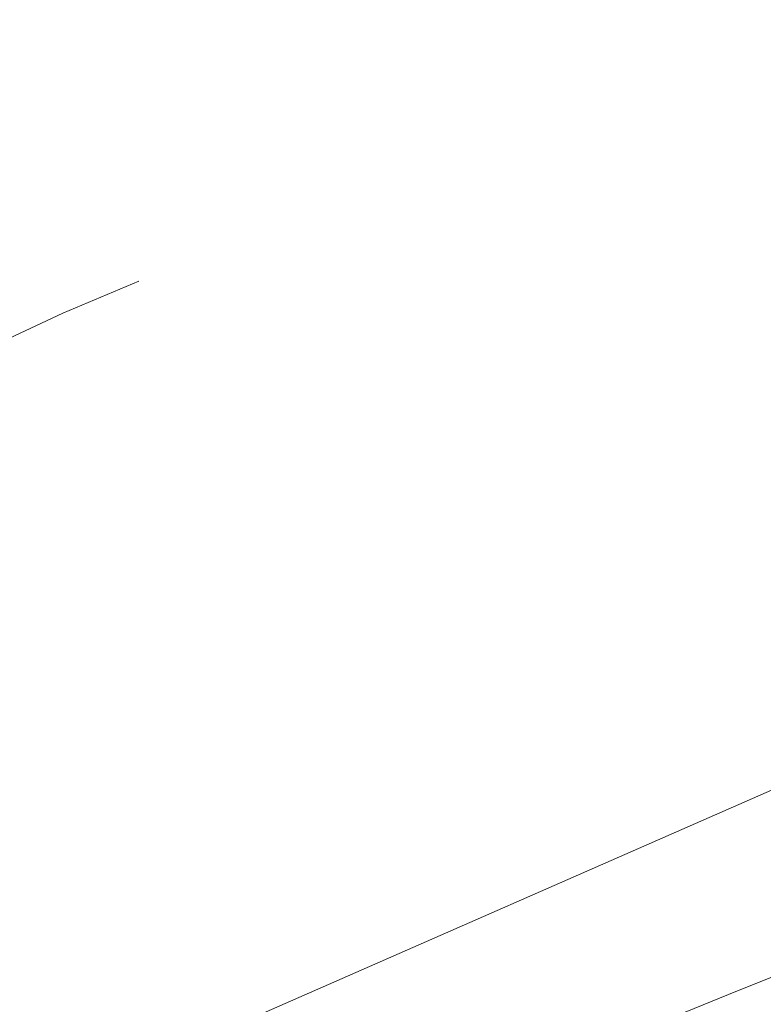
# Model space of a CAD drawing. Extents: x 1620613 to 1693141, y 557269 to 607790.
# Tile 669 of 1056: x 1620824 to 1620830, y 607320 to 607328. Entities that reach past the tile are written whole.
import ezdxf

# ---------------------------------------------------------------- set-up
doc = ezdxf.new("R2010")
doc.units = 0
doc.header["$LTSCALE"] = 10
doc.header["$MEASUREMENT"] = 0
for name, pattern in [('DGN Style 2', [7.346996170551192, 4.408197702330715, -2.938798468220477]), ('DGN Style 3', [10.28579463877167, 7.346996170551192, -2.938798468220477]), ('DGN Style 5', [5.142897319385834, 2.204098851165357, -2.938798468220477])]:
    doc.linetypes.add(name, pattern=pattern)
for name, color, linetype, lineweight in [('DT_X_Contour_Major', 132, 'DGN Style 3', 30), ('DT_X_Contour_Minor', 136, 'DGN Style 3', 0), ('PV_X_Driveway', 7, 'DGN Style 5', 0), ('SV_X_Top_of_Bank', 97, 'DGN Style 2', 0)]:
    doc.layers.add(name, color=color, linetype=linetype, lineweight=lineweight)

# ---------------------------------------------------------------- blocks, each defined once
blk = doc.blocks.new('*U1004')
at = {"layer": 'DT_X_Contour_Major', "elevation": 3.400041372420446, "flags": 128}
blk.add_lwpolyline([(-244.1590263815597, -27.22526824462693), (-245.9582130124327, -31.53047772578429), (-246.3161540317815, -32.38748241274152), (-246.6188971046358, -33.11340669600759), (-246.8664422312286, -33.70825057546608), (-247.0587894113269, -34.172014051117), (-247.8276143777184, -36.03038932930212), (-248.8338658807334, -38.35807953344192), (-249.0797851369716, -38.97471545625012), (-249.3862922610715, -39.82704170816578), (-249.753387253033, -40.91505828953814), (-250.1810701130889, -42.23876520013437), (-252.3182951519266, -48.96600821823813), (-254.6054744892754, -56.26317921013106), (-254.9177434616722, -57.68377750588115), (-254.8743306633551, -58.81821339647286), (-254.4752360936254, -59.66648688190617), (-253.720459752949, -60.2285979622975), (-251.2334804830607, -61.34601096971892), (-250.3786960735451, -61.73542086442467), (-249.6795772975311, -62.06559079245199), (-249.1361241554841, -62.3365207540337), (-248.7483366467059, -62.54821074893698), (-247.9217908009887, -63.03373078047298), (-247.6191146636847, -63.20065513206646), (-247.3309956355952, -63.33728816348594), (-247.05743371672, -63.44362987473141), (-246.7984289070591, -63.51968026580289), (-245.6237063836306, -63.80390234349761), (-235.3623574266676, -59.70334397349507), (-233.3790248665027, -58.91168992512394), (-231.8267481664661, -58.29410993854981), (-230.7055273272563, -57.85060401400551), (-230.0153623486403, -57.5811721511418), (-228.7496635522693, -57.09478593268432), (-228.3102899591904, -56.92563881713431), (-227.9414432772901, -56.78298713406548), (-227.6431235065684, -56.66683088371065), (-227.4153306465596, -56.57717006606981), (-226.9019189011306, -56.37340179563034), (-226.6787531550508, -56.2856658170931), (-226.3943147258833, -56.1752840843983), (-226.0486036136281, -56.04225659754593), (-225.6416198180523, -55.88658335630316), (-224.4746327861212, -55.441260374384), (-223.7302941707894, -55.14333622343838), (-222.3725185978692, -54.58355600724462), (-220.4013060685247, -53.76191972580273), (-217.8166565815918, -52.67842737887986), (-204.0789312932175, -46.90836498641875), (-203.7526982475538, -46.7713419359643), (-203.6283501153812, -46.71902253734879), (-203.4999805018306, -46.6648316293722), (-203.3675894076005, -46.60876921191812), (-203.2311768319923, -46.55083528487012), (-202.8620479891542, -46.3938494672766), (-202.3760832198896, -46.19854980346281), (-201.1950355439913, -45.73039017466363), (-199.3189049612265, -44.98937058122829), (-196.747691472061, -43.97549102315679), (-188.9643449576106, -40.90799891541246), (-186.3492845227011, -39.87446542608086), (-184.3416131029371, -39.07448403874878), (-182.9413306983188, -38.50805475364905), (-182.1484373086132, -38.17517757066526), (-180.8439069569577, -37.59890788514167), (-180.1253951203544, -37.23597068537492), (-178.9482573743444, -36.57936135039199), (-177.3124937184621, -35.62907987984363), (-175.2181041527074, -34.38512627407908), (-169.0215640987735, -30.67635381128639), (-166.9159204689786, -29.41391421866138), (-165.2463946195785, -28.40817478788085), (-164.0129865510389, -27.65913551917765), (-163.2156962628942, -27.16679641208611), (-161.6710792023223, -26.19615900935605), (-161.1568342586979, -25.873664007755), (-160.7725622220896, -25.634157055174), (-160.5182630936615, -25.47763815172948), (-160.3939368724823, -25.40410729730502), (-160.2356974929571, -25.31867575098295), (-160.1799956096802, -25.28837645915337), (-160.1315694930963, -25.2615522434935), (-160.090419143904, -25.23820310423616), (-160.0565445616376, -25.21832904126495), (-159.97591336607, -25.16996497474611), (-159.8818810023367, -25.11758790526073), (-159.6602573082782, -24.9967297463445), (-159.3110422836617, -24.80739049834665), (-158.8342359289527, -24.54957016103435), (-157.3926305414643, -23.7707411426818), (-156.5871451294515, -23.30127169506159), (-155.2518929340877, -22.4769851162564), (-153.3868739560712, -21.29788140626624), (-150.992088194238, -19.76396056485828), (-143.8996371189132, -15.20041547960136), (-141.5510294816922, -13.6892345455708), (-139.8245448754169, -12.57835055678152), (-138.7201833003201, -11.86776351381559), (-138.2379447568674, -11.55747341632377), (-137.7814726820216, -11.26376241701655), (-137.5833660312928, -11.13851753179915), (-137.3314001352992, -10.98306612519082), (-137.0255749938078, -10.79740819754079), (-136.6658906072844, -10.58154374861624), (-135.6349199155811, -9.96562985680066), (-135.0410585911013, -9.613441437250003), (-134.0327026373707, -9.018811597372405), (-132.609852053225, -8.181740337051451), (-130.7725068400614, -7.102227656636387), (-125.3202600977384, -3.900271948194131), (-123.5274441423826, -2.845920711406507), (-122.2381813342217, -2.084333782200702), (-121.4524716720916, -1.615511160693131), (-121.1703151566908, -1.43945284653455), (-121.0893019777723, -1.360316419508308), (-121.0603139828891, -1.330682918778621), (-121.0341098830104, -1.301134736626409), (-121.0106896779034, -1.271671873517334), (-120.9900533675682, -1.242294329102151), (-120.9387350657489, -1.164067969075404), (-120.8345032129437, -1.07860762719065), (-120.5602963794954, -0.8808963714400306), (-120.1161145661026, -0.5709342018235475), (-119.5019577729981, -0.1487211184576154), (-117.6375730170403, 1.126848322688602), (-117.0039974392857, 1.540982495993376), (-116.501559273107, 1.8267079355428), (-116.130258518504, 1.984024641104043), (-115.8900951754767, 2.012932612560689), (-115.0753202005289, 1.848216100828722), (-114.8765951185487, 1.579952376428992), (-114.8303824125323, 1.515370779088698), (-114.7769121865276, 1.436596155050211), (-114.7161844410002, 1.343628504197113), (-114.6481991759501, 1.236467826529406), (-114.4572284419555, 0.9317819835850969), (-114.3829532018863, 0.8376593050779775), (-114.3033555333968, 0.78380565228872), (-114.2184354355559, 0.7702210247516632), (-114.1281929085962, 0.7969054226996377), (-113.8804495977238, 0.9217558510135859), (-113.7693621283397, 0.9776275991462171), (-113.6219072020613, 1.0516050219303), (-113.4380848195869, 1.143688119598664), (-113.2178949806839, 1.25387689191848), (-112.5822321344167, 1.571854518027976), (-112.3691668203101, 1.676750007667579), (-112.2067180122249, 1.752953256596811), (-112.0948857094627, 1.800464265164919), (-112.0336699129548, 1.819283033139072), (-111.9379164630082, 1.831210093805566), (-111.8761730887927, 1.84954263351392), (-111.7627580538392, 1.895594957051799), (-111.597671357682, 1.969367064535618), (-111.3809130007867, 2.070858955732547), (-110.73399516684, 2.378463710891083), (-110.523190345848, 2.4765933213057), (-110.3759642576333, 2.540278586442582), (-110.2923169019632, 2.569519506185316), (-110.2722482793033, 2.564316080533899), (-110.3035035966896, 2.504514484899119), (-110.2847789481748, 2.498041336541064), (-110.2051635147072, 2.523473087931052), (-110.0646572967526, 2.580809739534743), (-109.8632602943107, 2.670051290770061), (-109.2450139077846, 2.950568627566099), (-108.9819837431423, 3.070520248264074), (-108.6565780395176, 3.219987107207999), (-108.2687967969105, 3.398969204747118), (-107.8186400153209, 3.607466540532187), (-106.5350545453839, 4.202813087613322), (-106.0900125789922, 4.409555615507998), (-105.7175757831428, 4.583273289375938), (-105.4177441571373, 4.723966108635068), (-105.1905177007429, 4.831634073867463), (-104.68138737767, 5.074715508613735), (-104.4100843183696, 5.201285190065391), (-103.9780228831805, 5.398683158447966), (-103.3852030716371, 5.666909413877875), (-102.6316248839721, 6.005963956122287), (-100.4077385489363, 7.004547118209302), (-99.62688119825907, 7.355245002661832), (-98.95222389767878, 7.658401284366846), (-98.38376664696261, 7.91401596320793), (-97.92150944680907, 8.12208903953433), (-96.83042364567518, 8.613561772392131), (-96.42078474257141, 8.79827238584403), (-96.01018238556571, 8.983799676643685), (-95.5986165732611, 9.170143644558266), (-95.18608730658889, 9.357304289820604), (-94.08472465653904, 9.857488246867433), (-93.39744857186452, 10.16794119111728), (-92.16164230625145, 10.72416205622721), (-90.37730585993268, 11.52615084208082), (-88.04443923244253, 12.57390754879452), (-81.09208798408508, 15.69561599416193), (-78.73961042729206, 16.75160535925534), (-76.89644119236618, 17.57829212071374), (-75.56258027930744, 18.17567627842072), (-74.73802768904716, 18.5437578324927), (-73.2182985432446, 19.2195718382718), (-72.40313108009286, 19.58344266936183), (-71.0974255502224, 20.16819465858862), (-69.30118195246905, 20.97382780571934), (-67.01440028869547, 22.00034211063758), (-60.26226509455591, 25.03222180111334), (-57.98118495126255, 26.0552568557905), (-56.20204591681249, 26.85045225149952), (-54.92484799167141, 27.41780798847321), (-54.14959117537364, 27.75732406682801), (-52.751494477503, 28.35891406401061), (-52.24375127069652, 28.57733037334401), (-51.76909417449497, 28.78138680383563), (-51.32752318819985, 28.97108335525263), (-50.91903831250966, 29.14642002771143), (-49.87386012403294, 29.59483798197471), (-49.46658876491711, 29.77317639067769), (-49.02865832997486, 29.97187815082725), (-48.56006881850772, 30.19094326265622), (-48.06082023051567, 30.43037172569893), (-46.68861189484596, 31.09599876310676), (-46.23529187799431, 31.3161497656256), (-45.90448807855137, 31.47738249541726), (-45.69620049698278, 31.57969695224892), (-45.61042913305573, 31.62309313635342), (-45.5450604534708, 31.6602585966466), (-45.492963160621, 31.68481529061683), (-45.38569779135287, 31.73061127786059), (-45.22326434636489, 31.79764655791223), (-45.00566282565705, 31.88592113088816), (-44.35183466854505, 32.14963904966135), (-44.11952607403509, 32.24228838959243), (-43.91297140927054, 32.32244796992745), (-43.73217067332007, 32.39011779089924), (-43.57712386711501, 32.44529785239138), (-43.19800428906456, 32.57579167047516), (-43.07670890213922, 32.62026508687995), (-42.99716242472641, 32.65581497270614), (-42.95936485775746, 32.68244132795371), (-42.96331620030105, 32.70014415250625), (-43.07916992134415, 32.7619357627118), (-43.45694219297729, 33.57664785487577), (-43.5294094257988, 33.73257840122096), (-43.58490872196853, 33.85120771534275), (-43.62344008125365, 33.93253579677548), (-43.64500350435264, 33.97656264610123), (-43.70604095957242, 34.09498506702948), (-43.73673183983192, 34.20573578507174), (-43.74516710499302, 34.22525528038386), (-43.7573196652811, 34.23634917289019), (-43.77318952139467, 34.23901746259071), (-43.79277667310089, 34.23326014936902), (-43.84996547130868, 34.2066731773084), (-43.87138412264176, 34.19712131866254), (-43.89274847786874, 34.18840597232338), (-43.91405853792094, 34.1805271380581), (-43.93531430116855, 34.17348481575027), (-44.03438117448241, 34.14257250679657), (-45.18047755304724, 35.95899565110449), (-45.40643188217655, 36.30312513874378), (-45.59311070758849, 36.55704653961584), (-45.74051402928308, 36.72075985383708), (-45.8486418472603, 36.79426508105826), (-46.084615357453, 36.87000157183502), (-46.11991900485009, 37.02740357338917), (-46.04884981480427, 37.44280721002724), (-45.87140778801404, 38.11621248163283), (-45.58759292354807, 39.04761938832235), (-44.01492026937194, 43.99618876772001), (-43.65202071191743, 44.78028851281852), (-43.51475034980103, 44.97700173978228), (-43.25846764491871, 45.23109867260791), (-42.88317259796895, 45.54257931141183), (-42.38886520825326, 45.91144365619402), (-39.80440192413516, 47.76670591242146), (-39.63361441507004, 48.52383685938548), (-39.89284177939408, 49.04233636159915), (-40.74371851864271, 50.27335017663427), (-42.18624463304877, 52.21687830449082), (-44.22042012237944, 54.87292074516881), (-50.43375392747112, 62.90571967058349), (-53.29829177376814, 66.43294601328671), (-57.23190495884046, 70.99002584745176), (-62.23459348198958, 76.57695917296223), (-68.30635734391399, 83.19374598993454), (-85.92316142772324, 102.2116488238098), (-91.77268511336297, 108.5314606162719), (-96.10865310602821, 113.227468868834), (-98.93106540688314, 116.2996735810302), (-100.2399220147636, 117.7480747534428), (-101.7121320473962, 119.4454064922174), (-102.2558617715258, 119.9739047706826), (-102.7828934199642, 120.2864008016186), (-103.2932269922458, 120.3828945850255), (-103.7868624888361, 120.2633861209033), (-105.0809597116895, 119.6566938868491), (-105.5399765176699, 119.5053821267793), (-105.9464540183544, 119.5064660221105), (-106.3003922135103, 119.6599455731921), (-106.6017911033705, 119.9658207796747), (-107.3354690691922, 120.9846822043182), (-107.7264093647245, 121.3892293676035), (-108.3489717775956, 121.8387247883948), (-109.203156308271, 122.3331684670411), (-110.2889629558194, 122.8725604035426), (-113.4932768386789, 124.3708699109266), (-114.5881001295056, 124.8468455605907), (-115.4693345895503, 125.1510403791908), (-116.1369802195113, 125.2834543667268), (-116.5910370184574, 125.2440875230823), (-117.5170700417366, 124.9100681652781), (-117.7476291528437, 124.9816660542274), (-117.7447817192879, 125.4469742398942), (-117.5085277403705, 126.305992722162), (-117.0388672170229, 127.558721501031), (-115.4752304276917, 131.4242786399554), (-114.831011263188, 133.1393941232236), (-114.0710813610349, 135.3855727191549), (-113.1954407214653, 138.1628144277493), (-112.2040893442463, 141.4711192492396), (-109.4062046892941, 151.0013495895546), (-108.3545405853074, 154.615217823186), (-107.2979617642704, 158.3091497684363), (-106.2364682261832, 162.0831454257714), (-105.1700599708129, 165.9372047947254), (-102.3197516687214, 176.3214480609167), (-101.3607452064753, 179.7893665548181), (-100.6214570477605, 182.4049395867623), (-100.1018871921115, 184.1681671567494), (-99.80203563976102, 185.0790492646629), (-99.29538923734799, 186.3716076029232), (-98.9992753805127, 186.5180118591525), (-98.49091861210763, 185.9878058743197), (-97.77031893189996, 184.7809896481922), (-96.83747633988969, 182.8975631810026), (-91.9889774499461, 172.5294824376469)], dxfattribs=at)
at = {"layer": 'DT_X_Contour_Minor', "transparency": 33554559, "flags": 128}
for points, elevation in [([(-229.8990915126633, -19.48125708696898), (-231.1515999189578, -22.47833975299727), (-231.4377550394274, -23.16431689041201), (-231.7594310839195, -23.93778430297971), (-232.1166280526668, -24.79874199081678), (-232.5093459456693, -25.74718995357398), (-233.6039548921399, -28.39303822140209), (-233.9900215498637, -29.32444806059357), (-234.3272648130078, -30.13429137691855), (-234.6156846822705, -30.8225681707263), (-234.8552811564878, -31.38927844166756), (-235.85947678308, -33.75027115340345), (-235.992108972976, -37.00980146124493), (-236.1101119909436, -37.77758537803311), (-236.4072786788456, -38.68399556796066), (-236.8836090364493, -39.72903203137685), (-237.5391030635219, -40.91269476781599), (-241.0161237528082, -46.75991550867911), (-235.4506360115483, -50.05076635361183), (-234.3147753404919, -50.69064974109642), (-233.2924023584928, -51.19993525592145), (-232.383517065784, -51.57862289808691), (-231.5881194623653, -51.82671266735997), (-229.6183761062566, -52.31415488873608), (-228.9087356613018, -52.47674723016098), (-228.2571218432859, -52.59894258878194), (-227.6635346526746, -52.68074096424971), (-227.1279740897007, -52.72214235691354), (-225.7771814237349, -52.77868342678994), (-225.059761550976, -52.66847498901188), (-223.920596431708, -52.295443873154), (-222.3596860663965, -51.65959007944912), (-220.377030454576, -50.76091360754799), (-214.5276218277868, -48.01401277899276), (-212.5890663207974, -47.0468277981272), (-211.160456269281, -46.20544847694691), (-210.2417916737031, -45.48987481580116), (-209.8330725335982, -44.90010681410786), (-209.4230821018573, -43.49513302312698), (-209.2821641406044, -43.03029232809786), (-209.1669030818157, -42.68950058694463), (-209.0772989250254, -42.47275779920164), (-209.0133516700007, -42.38006396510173), (-208.8770348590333, -42.29827901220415), (-208.7253221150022, -42.21892368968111), (-208.3724214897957, -42.04219643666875), (-207.8183329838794, -41.76809725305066), (-207.0630565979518, -41.39662613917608), (-204.7807357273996, -40.27620726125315), (-203.8458358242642, -39.84223377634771), (-202.7528767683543, -39.38062748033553), (-201.5018585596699, -38.89138837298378), (-200.0927811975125, -38.37451645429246), (-196.1244960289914, -36.95934758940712), (-194.815393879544, -36.4916745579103), (-193.8643013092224, -36.1500321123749), (-193.271218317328, -35.9344202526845), (-193.036144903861, -35.84483897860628), (-192.8866285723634, -35.77399636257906), (-192.6379571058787, -35.69082212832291), (-192.004079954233, -35.4944313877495), (-190.9849971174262, -35.18482414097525), (-189.5807085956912, -34.76200038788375), (-185.3223316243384, -33.48351503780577), (-183.8702173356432, -33.05285647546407), (-182.7076571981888, -32.71974480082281), (-181.8346512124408, -32.48418001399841), (-181.2511993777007, -32.34616211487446), (-180.0814000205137, -32.10817690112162), (-179.4324670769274, -31.88905599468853), (-178.3630177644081, -31.41018218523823), (-176.8730520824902, -30.67155547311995), (-174.9625700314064, -29.67317585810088), (-169.3072627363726, -26.66449301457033), (-167.3585870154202, -25.62844420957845), (-165.7540403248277, -24.7768099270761), (-164.4936226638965, -24.10959016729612), (-163.5773340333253, -23.62678493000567), (-161.5927363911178, -22.58519032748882), (-160.9376136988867, -22.24132009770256), (-160.4606938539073, -21.99090536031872), (-160.1619768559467, -21.83394611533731), (-160.041462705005, -21.77044236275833), (-159.9576954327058, -21.72570634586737), (-159.5747058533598, -21.4930136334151), (-158.4885625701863, -20.8284875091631), (-156.6992655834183, -19.7321279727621), (-154.2068148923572, -18.20393502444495), (-146.6227414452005, -13.55297594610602), (-144.099993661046, -12.00858044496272), (-142.2198053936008, -10.86361325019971), (-140.9821766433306, -10.1180743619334), (-140.3871074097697, -9.771963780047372), (-139.6570021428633, -9.38157330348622), (-139.392732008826, -9.238070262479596), (-139.147500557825, -9.100353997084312), (-138.9213077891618, -8.968424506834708), (-138.7141537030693, -8.84228179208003), (-138.1871277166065, -8.513616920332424), (-137.8528063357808, -8.279083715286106), (-137.2451116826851, -7.821982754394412), (-136.3640437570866, -7.142314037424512), (-135.2096025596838, -6.240077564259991), (-131.7665950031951, -3.53735662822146), (-130.51573332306, -2.53842020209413), (-129.3454039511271, -1.568651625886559), (-128.2556068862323, -0.6280508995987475), (-127.2463421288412, 0.2833819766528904), (-124.6623458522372, 2.674979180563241), (-123.7375286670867, 3.464300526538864), (-122.9010743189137, 4.038566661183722), (-122.1529828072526, 4.397777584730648), (-121.4932541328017, 4.541933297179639), (-119.8517947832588, 4.639608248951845), (-119.2705518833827, 4.709296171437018), (-118.7579176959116, 4.845103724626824), (-118.3138922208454, 5.047030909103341), (-117.9384754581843, 5.315077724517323), (-117.0288423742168, 6.11802874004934), (-116.6902376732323, 6.312514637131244), (-116.356648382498, 6.293759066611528), (-116.0280745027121, 6.061762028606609), (-115.7045160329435, 5.616523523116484), (-114.8483806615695, 4.144898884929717), (-114.5734809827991, 3.65437814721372), (-114.3908834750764, 3.286534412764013), (-114.3005881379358, 3.041367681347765), (-114.3025949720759, 2.918877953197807), (-114.5273319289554, 2.633505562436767), (-114.3118206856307, 2.607581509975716), (-114.2518105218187, 2.609837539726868), (-114.1641419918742, 2.627715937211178), (-114.0488150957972, 2.661216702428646), (-113.9058298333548, 2.710339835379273), (-113.1740290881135, 2.976033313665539), (-113.5886053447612, 2.658647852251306), (-113.6439044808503, 2.610723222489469), (-113.6321263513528, 2.602971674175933), (-113.5532709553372, 2.635393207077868), (-113.4073382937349, 2.707987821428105), (-112.9287481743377, 2.955137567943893), (-112.7706027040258, 3.034485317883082), (-112.6551088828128, 3.087166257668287), (-112.5822667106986, 3.113180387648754), (-112.5520761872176, 3.112527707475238), (-112.5107075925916, 3.047259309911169), (-112.3836373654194, 2.414227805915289), (-112.3684504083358, 2.289530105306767), (-112.377348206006, 2.186736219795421), (-112.4103307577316, 2.105846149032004), (-112.4673980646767, 2.046859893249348), (-112.6516905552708, 1.918768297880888), (-112.7302398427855, 1.862428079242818), (-112.8276683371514, 1.789476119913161), (-112.9439760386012, 1.699912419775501), (-113.0791629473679, 1.593736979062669), (-113.7540866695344, 1.059490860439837), (-112.6948758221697, 1.589339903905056), (-112.4907998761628, 1.689368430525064), (-112.33251954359, 1.762375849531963), (-112.2200348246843, 1.808362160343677), (-112.1533457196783, 1.827327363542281), (-112.0365689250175, 1.841873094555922), (-111.9612693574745, 1.864230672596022), (-111.8229532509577, 1.920394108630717), (-111.6216206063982, 2.010363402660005), (-111.357271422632, 2.134138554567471), (-110.568318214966, 2.509280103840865), (-110.3112297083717, 2.628954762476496), (-110.131679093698, 2.706622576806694), (-110.0296663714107, 2.742283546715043), (-110.005191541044, 2.735937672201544), (-110.0433091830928, 2.663006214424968), (-110.0371398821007, 2.647549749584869), (-109.9900437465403, 2.655878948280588), (-109.9020207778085, 2.687993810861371), (-109.7730709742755, 2.743894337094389), (-109.3746357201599, 2.924676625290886), (-109.173944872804, 3.016441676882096), (-108.870698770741, 3.156150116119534), (-108.4648974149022, 3.343801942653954), (-107.9565408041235, 3.579397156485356), (-106.4641828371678, 4.271575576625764), (-105.9591901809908, 4.506007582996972), (-105.5634806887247, 4.690169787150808), (-105.2770543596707, 4.824062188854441), (-105.0999111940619, 4.907684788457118), (-104.7732403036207, 5.063651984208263), (-104.5477336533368, 5.16795649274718), (-104.1162168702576, 5.363894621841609), (-103.4786899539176, 5.651466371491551), (-102.635152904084, 6.030671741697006), (-100.1110405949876, 7.164064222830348), (-99.25008915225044, 7.55070034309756), (-98.56031905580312, 7.86056434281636), (-98.04173030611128, 8.093656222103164), (-97.69432290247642, 8.249975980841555), (-96.9961449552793, 8.564465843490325), (-96.73401997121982, 8.682660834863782), (-96.47127847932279, 8.801378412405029), (-96.20792047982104, 8.920618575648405), (-95.94394597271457, 9.040381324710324), (-95.23919194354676, 9.360445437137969), (-94.64528006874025, 9.628308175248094), (-93.39210996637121, 10.19184830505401), (-91.4796816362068, 11.05106582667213), (-88.90799507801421, 12.20596074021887), (-81.1711532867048, 15.67991703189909), (-78.58729310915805, 16.83991308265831), (-76.63834392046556, 17.71443401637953), (-75.32430572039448, 18.30347983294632), (-74.64517850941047, 18.6070505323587), (-73.68072059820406, 19.03593890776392), (-73.00679306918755, 19.33717864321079), (-71.70835391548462, 19.91923156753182), (-69.78540313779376, 20.78209768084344), (-67.23794073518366, 21.92577698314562), (-59.61202549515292, 25.35000604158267), (-57.06853690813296, 26.49132436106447), (-55.1575075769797, 27.34710752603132), (-53.87893750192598, 27.9173555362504), (-53.23282668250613, 28.20206839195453), (-52.35314350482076, 28.58058913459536), (-52.03367121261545, 28.71801679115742), (-51.73501671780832, 28.84640920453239), (-51.45718002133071, 28.96576637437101), (-51.20016112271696, 29.07608830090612), (-50.54253445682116, 29.35823311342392), (-50.24464696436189, 29.49063853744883), (-49.84420448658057, 29.67624619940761), (-49.34120702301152, 29.91505609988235), (-48.73565457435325, 30.20706823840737), (-46.98410806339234, 31.05670359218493), (-46.40547064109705, 31.33771392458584), (-45.98321825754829, 31.54351840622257), (-45.71735091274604, 31.67411703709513), (-45.60786860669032, 31.72950981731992), (-45.52442917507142, 31.77694943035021), (-45.45792992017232, 31.80829466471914), (-45.32101172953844, 31.8667506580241), (-45.11367460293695, 31.95231741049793), (-44.8359185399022, 32.06499492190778), (-44.00134379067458, 32.40161596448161), (-43.72427492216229, 32.51317946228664), (-43.51899937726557, 32.59540417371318), (-43.38551715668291, 32.64829009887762), (-43.32382826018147, 32.67183723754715), (-43.25504896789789, 32.6955112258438), (-43.2330437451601, 32.70357952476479), (-43.21861254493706, 32.71002893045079), (-43.21175536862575, 32.71485944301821), (-43.21247221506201, 32.71807106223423), (-43.23349021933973, 32.72928120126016), (-43.30202508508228, 32.87708501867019), (-43.32582617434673, 32.92604454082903), (-43.36785735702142, 33.00957861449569), (-43.42811863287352, 33.12768723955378), (-43.50661000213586, 33.28037041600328), (-43.91543994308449, 34.07356585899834), (-43.91966747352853, 34.08882127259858), (-43.95264001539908, 34.076721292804), (-44.0497458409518, 34.03388331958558), (-44.21098495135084, 33.9603073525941), (-44.4363573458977, 33.85599339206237), (-45.12286144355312, 33.53683883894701), (-45.37997459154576, 33.42217669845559), (-45.63643596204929, 33.31755619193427), (-45.89224555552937, 33.22297731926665), (-46.14740337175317, 33.13844008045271), (-47.33661903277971, 32.76736344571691), (-47.75178679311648, 33.42535377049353), (-47.85856879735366, 33.55801472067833), (-48.0009857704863, 33.67400171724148), (-48.1790377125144, 33.77331476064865), (-48.39272462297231, 33.85595385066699), (-49.01006967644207, 34.05409281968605), (-49.17881586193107, 34.22552563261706), (-49.22204562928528, 34.59121984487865), (-49.13975897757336, 35.15117545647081), (-48.931955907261, 35.90539246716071), (-48.21045916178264, 38.17565302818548), (-47.99456300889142, 38.92401011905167), (-47.88799711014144, 39.46638597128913), (-47.89076146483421, 39.80278058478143), (-48.0028560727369, 39.93319395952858), (-48.4475486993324, 40.0063213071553), (-49.13592672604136, 40.3284761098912), (-50.86754133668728, 41.2400950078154), (-53.64239253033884, 42.74117800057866), (-57.46048030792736, 44.83172508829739), (-69.0330298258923, 51.1924694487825), (-72.84187702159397, 53.29964744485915), (-75.58900646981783, 54.8506231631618), (-77.27441817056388, 55.84539660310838), (-77.8981121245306, 56.28396776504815), (-78.14567233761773, 56.71188782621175), (-78.68298206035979, 57.31897345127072), (-80.10924106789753, 58.8192902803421), (-82.42444936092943, 61.21283831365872), (-85.62860693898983, 64.49961755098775), (-95.3582928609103, 74.45533712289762), (-98.58983463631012, 77.63591055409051), (-100.9871955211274, 79.71084116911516), (-102.5503755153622, 80.6801289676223), (-103.2793746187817, 80.54377394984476), (-104.1111310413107, 78.70597014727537), (-104.466792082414, 78.05775888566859), (-104.9099578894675, 77.491477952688), (-105.4406284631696, 77.0071273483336), (-106.0588038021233, 76.60470707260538), (-107.8239443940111, 75.64082677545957), (-108.4512898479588, 75.46755394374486), (-109.0094707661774, 75.67064567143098), (-109.4984871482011, 76.25010195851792), (-109.9183389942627, 77.20592280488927), (-110.9457245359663, 80.25659780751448), (-111.3262986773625, 81.32483530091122), (-111.6974819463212, 82.24154152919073), (-112.0592743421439, 83.00671649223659), (-112.4116758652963, 83.62036019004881), (-113.3388920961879, 85.05470169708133), (-113.6684535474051, 85.73946575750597), (-113.9617257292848, 86.71800180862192), (-114.218708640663, 87.99030985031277), (-114.4394022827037, 89.5563898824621), (-114.9795329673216, 94.12429928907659), (-115.2366104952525, 95.77630122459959), (-115.6027450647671, 97.30637497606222), (-116.0779366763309, 98.7145205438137), (-116.6621853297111, 100.0007379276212), (-118.3655911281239, 103.2680800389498), (-119.0644220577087, 104.4055931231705), (-119.883360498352, 105.3676257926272), (-120.822406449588, 106.1541780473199), (-121.8815599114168, 106.7652498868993), (-124.8661124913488, 108.1608009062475), (-126.0001644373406, 108.5628994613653), (-127.1639058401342, 108.7225318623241), (-128.3573367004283, 108.6396981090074), (-129.5804570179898, 108.3143982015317), (-132.8816971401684, 107.1236435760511), (-133.9246500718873, 106.832472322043), (-134.5775787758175, 106.85202452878), (-134.8404832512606, 107.1823001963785), (-134.7133634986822, 107.8232993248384), (-133.8543451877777, 109.9469282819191), (-133.5004292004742, 110.8891647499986), (-133.0829449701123, 112.1231524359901), (-132.601892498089, 113.6488913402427), (-132.057271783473, 115.4663814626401), (-130.5201922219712, 120.7020234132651), (-129.9424373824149, 122.6873815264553), (-129.3619825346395, 124.7167244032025), (-128.7788276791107, 126.7900520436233), (-128.1929728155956, 128.9073644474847), (-126.627093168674, 134.6121772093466), (-125.6443638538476, 137.6803923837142), (-123.8705856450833, 142.606428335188), (-121.3057585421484, 149.390285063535), (-117.9498825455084, 158.0319625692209), (-107.9461480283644, 183.5535302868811), (-105.0022358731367, 191.4514768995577), (-103.6733002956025, 196.0041409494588), (-103.9593412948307, 197.2115224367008), (-105.8603588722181, 195.0736213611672), (-113.0830411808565, 184.9121750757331), (-115.1141411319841, 182.9086010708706), (-115.790429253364, 184.5189637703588), (-115.1119055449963, 189.7432631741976), (-113.0785700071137, 198.5814992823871), (-105.8499261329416, 226.9687111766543), (-103.3623320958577, 237.0747958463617), (-101.3210328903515, 246.1026409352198), (-99.72602851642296, 254.0522464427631), (-98.57731897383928, 260.9236123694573), (-94.2580290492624, 290.4740943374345)], 4.200041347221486), ([(-237.0290589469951, -23.35326266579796), (-238.5549064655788, -27.00440873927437), (-238.8922187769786, -27.81279581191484), (-239.2502210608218, -28.67318014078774), (-239.62891331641, -29.5855617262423), (-240.028295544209, -30.54994056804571), (-241.9403558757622, -35.17170209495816), (-244.4428937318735, -40.9606453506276), (-244.938988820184, -42.13064725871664), (-245.3547578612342, -43.15967730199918), (-245.6902008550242, -44.04773548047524), (-245.9453178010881, -44.79482179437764), (-246.9484361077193, -47.95229024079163), (-248.0219362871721, -51.37725751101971), (-248.1685014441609, -52.04402312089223), (-248.1481254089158, -52.57647683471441), (-247.9608081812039, -52.97461865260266), (-247.6065497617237, -53.23844857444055), (-246.4392723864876, -53.76291250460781), (-245.9501336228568, -53.99734146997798), (-245.358175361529, -54.30728041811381), (-244.6633976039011, -54.69272934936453), (-243.8658003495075, -55.15368826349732), (-241.6017816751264, -56.48359201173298), (-240.7727115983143, -56.94081994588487), (-239.9835153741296, -57.3150759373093), (-239.2341930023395, -57.60635998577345), (-238.5247444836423, -57.81467209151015), (-235.307023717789, -58.59319405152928), (-231.5126687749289, -57.07692421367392), (-230.779288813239, -56.78419306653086), (-230.2053010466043, -56.55582955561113), (-229.7907054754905, -56.39183368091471), (-229.5355020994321, -56.29220544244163), (-229.0674826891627, -56.11235365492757), (-228.8872480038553, -56.04275637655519), (-228.697558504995, -55.96885338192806), (-228.4984141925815, -55.89064467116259), (-228.2898150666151, -55.80813024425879), (-227.7209443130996, -55.58235081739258), (-227.5113433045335, -55.49951291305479), (-227.3091933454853, -55.420333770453), (-227.1144944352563, -55.3448133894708), (-226.9272465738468, -55.27295176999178), (-226.4378536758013, -55.08619913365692), (-226.0907619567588, -54.94658390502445), (-225.4165314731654, -54.66780269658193), (-224.415162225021, -54.24985550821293), (-223.0866542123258, -53.69274233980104), (-216.1236263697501, -50.76816026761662), (-209.5494470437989, -47.68090482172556), (-208.3086679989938, -47.07421699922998), (-207.4038362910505, -46.57726300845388), (-206.8349519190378, -46.1900428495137), (-206.6020148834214, -45.91255652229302), (-206.4287792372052, -45.31890475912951), (-206.3619576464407, -45.11812596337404), (-206.2914196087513, -44.96102839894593), (-206.2171651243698, -44.84761206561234), (-206.1391941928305, -44.77787696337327), (-205.9263164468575, -44.65015833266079), (-205.8095011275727, -44.58519506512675), (-205.6187134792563, -44.48609423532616), (-205.3539535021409, -44.3528558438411), (-205.0152211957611, -44.1854798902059), (-204.0133052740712, -43.69362726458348), (-203.5989538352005, -43.50171226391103), (-203.1073364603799, -43.29485673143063), (-202.5384531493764, -43.07306066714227), (-201.8923039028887, -42.83632407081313), (-200.0662179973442, -42.18510577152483), (-199.1993863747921, -41.9028550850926), (-197.9684559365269, -41.54451675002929), (-196.3734266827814, -41.11009076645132), (-194.4142986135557, -40.5995771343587), (-184.4221370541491, -38.03964233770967), (-182.3985036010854, -37.24210883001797), (-182.0121573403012, -37.08951663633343), (-181.7203900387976, -36.97354013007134), (-181.523201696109, -36.89417931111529), (-181.4205923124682, -36.85143417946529), (-181.2730725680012, -36.7862680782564), (-180.8603943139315, -36.54685943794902), (-179.7329993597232, -35.87750809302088), (-177.8908877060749, -34.77821404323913), (-175.3340593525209, -33.2489772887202), (-167.5628948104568, -28.59775567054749), (-164.9856665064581, -27.05440886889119), (-163.0823550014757, -25.91278467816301), (-161.8529602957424, -25.17288309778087), (-161.2974823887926, -24.83470412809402), (-160.7147637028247, -24.46852368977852), (-160.5207608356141, -24.34685996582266), (-160.3757912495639, -24.25650412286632), (-160.2798549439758, -24.19745616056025), (-160.2329519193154, -24.1697160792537), (-160.1732548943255, -24.13748637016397), (-160.1491644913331, -24.12421042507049), (-160.1216660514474, -24.10855487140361), (-160.0907595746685, -24.09051970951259), (-160.0564450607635, -24.07010493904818), (-159.9603956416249, -24.01249274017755), (-159.9032307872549, -23.97973202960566), (-159.8037732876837, -23.92465904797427), (-159.6620231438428, -23.84727379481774), (-159.4779803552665, -23.74757627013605), (-158.9308093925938, -23.4519665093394), (-158.3816152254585, -23.11712071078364), (-157.1444109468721, -22.33429063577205), (-155.2191965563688, -21.10347628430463), (-152.6059720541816, -19.42467765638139), (-144.7200265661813, -14.35056894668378), (-142.1086596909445, -12.67031901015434), (-140.1890181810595, -11.43515073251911), (-138.9611020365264, -10.64506411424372), (-138.4249112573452, -10.30005915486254), (-137.917369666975, -9.973488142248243), (-137.7284670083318, -9.852970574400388), (-137.5424152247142, -9.736346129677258), (-137.3592143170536, -9.623614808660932), (-137.1788642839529, -9.514776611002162), (-136.7017320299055, -9.229732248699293), (-136.4070059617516, -9.055060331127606), (-135.8806769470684, -8.7448278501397), (-135.1227449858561, -8.299034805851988), (-134.1332100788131, -7.717681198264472), (-128.9749736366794, -4.688389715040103), (-125.9733341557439, -2.332137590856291), (-125.357670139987, -1.841419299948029), (-124.7970950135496, -1.379086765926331), (-124.2916087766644, -0.9451399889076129), (-123.8412114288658, -0.5395789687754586), (-122.7136036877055, 0.5040694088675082), (-122.2701480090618, 0.8508877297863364), (-121.7854867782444, 1.108606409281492), (-121.2596199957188, 1.277225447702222), (-120.692547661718, 1.356744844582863), (-117.9500638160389, 1.51993620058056), (-116.9928063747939, 2.174869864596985), (-116.8040184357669, 2.295789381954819), (-116.6479078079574, 2.37786207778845), (-116.5244744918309, 2.421087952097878), (-116.4337184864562, 2.425467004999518), (-116.2352722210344, 2.385348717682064), (-116.1465697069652, 2.369347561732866), (-116.0292968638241, 2.351432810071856), (-115.8834536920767, 2.331604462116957), (-115.709040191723, 2.309862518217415), (-115.2058437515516, 2.249332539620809), (-115.0343438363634, 2.231790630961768), (-114.8972414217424, 2.224562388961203), (-114.7945365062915, 2.227647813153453), (-114.7262290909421, 2.241046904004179), (-114.4877219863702, 2.327641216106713), (-114.8436684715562, 2.055140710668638), (-114.9071469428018, 1.999644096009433), (-114.9450338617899, 1.949940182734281), (-114.9573292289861, 1.906028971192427), (-114.9440330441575, 1.867910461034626), (-114.8744544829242, 1.773984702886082), (-114.8407406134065, 1.725801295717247), (-114.7917829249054, 1.65169539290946), (-114.7275814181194, 1.551666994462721), (-114.6481360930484, 1.425716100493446), (-114.4159568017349, 1.055283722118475), (-114.334054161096, 0.936617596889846), (-114.2624807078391, 0.8584435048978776), (-114.2012364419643, 0.8207614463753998), (-114.1503213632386, 0.8235714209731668), (-114.0283200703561, 0.8850540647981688), (-113.9552206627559, 0.9217695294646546), (-113.8274234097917, 0.9858039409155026), (-113.6449283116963, 1.077157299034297), (-113.4077353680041, 1.195829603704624), (-112.7022903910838, 1.548714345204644), (-112.4658350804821, 1.665125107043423), (-112.2855528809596, 1.749693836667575), (-112.161443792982, 1.802420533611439), (-112.0935078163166, 1.823305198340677), (-111.9872426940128, 1.836541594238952), (-111.91872122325, 1.856886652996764), (-111.7928556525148, 1.907994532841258), (-111.6096459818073, 1.989865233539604), (-111.3690922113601, 2.102498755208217), (-110.651156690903, 2.443871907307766), (-110.4172100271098, 2.552774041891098), (-110.2538216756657, 2.623450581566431), (-110.1609916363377, 2.65590152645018), (-110.1387199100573, 2.650126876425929), (-110.1734063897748, 2.583760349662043), (-110.1609594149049, 2.572795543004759), (-110.0976036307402, 2.589676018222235), (-109.9833390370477, 2.634401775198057), (-109.8181656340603, 2.70697281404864), (-109.3098248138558, 2.937622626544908), (-109.0779643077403, 3.043480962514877), (-108.7636384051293, 3.188068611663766), (-108.3668471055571, 3.371385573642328), (-107.8875904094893, 3.593431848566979), (-106.4996186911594, 4.237194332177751), (-106.0246013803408, 4.4577815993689), (-105.6405282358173, 4.636721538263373), (-105.3473992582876, 4.77401414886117), (-105.145214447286, 4.86965943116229), (-104.7273138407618, 5.069183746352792), (-104.4789089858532, 5.184620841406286), (-104.0471198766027, 5.381288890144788), (-103.4319465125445, 5.659187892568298), (-102.6333888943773, 6.018317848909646), (-100.2593895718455, 7.084305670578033), (-99.43848517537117, 7.452972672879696), (-98.7562714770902, 7.759482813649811), (-98.21274847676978, 8.003836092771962), (-97.80791617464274, 8.18603251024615), (-96.91328430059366, 8.589013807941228), (-96.5774023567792, 8.740466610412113), (-96.240730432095, 8.892589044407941), (-95.90326852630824, 9.045381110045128), (-95.56501663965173, 9.198842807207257), (-94.6619583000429, 9.608966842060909), (-94.02136432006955, 9.898124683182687), (-92.77687613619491, 10.4580051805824), (-90.92849374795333, 11.28860833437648), (-88.47621715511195, 12.38993414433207), (-81.13162063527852, 15.6877665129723), (-78.66345176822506, 16.79575922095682), (-76.76739255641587, 17.64636306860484), (-75.44344300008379, 18.23957805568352), (-74.69160309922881, 18.5754041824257), (-73.44950957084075, 19.12775537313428), (-72.70496207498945, 19.46031065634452), (-71.4028897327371, 20.04371311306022), (-69.54329254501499, 20.87796274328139), (-67.12617051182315, 21.9630595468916), (-59.93714529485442, 25.19111392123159), (-57.52486092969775, 26.27329060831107), (-55.67977674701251, 27.09877988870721), (-54.40189274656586, 27.66758176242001), (-53.69120892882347, 27.97969622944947), (-52.55231899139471, 28.46975159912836), (-52.1387112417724, 28.64767358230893), (-51.75205544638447, 28.8138980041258), (-51.39235160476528, 28.96842486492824), (-51.05959971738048, 29.11125416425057), (-50.20819729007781, 29.47653554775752), (-49.85561786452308, 29.63190746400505), (-49.4364314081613, 29.82406217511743), (-48.95063792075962, 30.05299968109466), (-48.39823740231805, 30.31871998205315), (-46.83635997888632, 31.07635117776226), (-46.32038125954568, 31.32693184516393), (-45.94385316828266, 31.51045045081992), (-45.70677570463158, 31.62690699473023), (-45.60914886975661, 31.67630147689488), (-45.53474481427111, 31.7186040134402), (-45.47544654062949, 31.74655497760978), (-45.35335476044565, 31.79868096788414), (-45.16846947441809, 31.87498198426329), (-44.92079068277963, 31.97545802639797), (-44.17658922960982, 32.27562750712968), (-43.92190049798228, 32.37773392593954), (-43.71598539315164, 32.45892607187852), (-43.55884391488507, 32.51920394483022), (-43.45047606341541, 32.55856754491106), (-43.22652662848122, 32.63565144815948), (-43.15487632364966, 32.66192230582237), (-43.1078874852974, 32.68292195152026), (-43.0855601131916, 32.69865038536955), (-43.08789420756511, 32.70910760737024), (-43.15633007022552, 32.74560848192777), (-43.37948363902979, 33.22686643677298), (-43.42761780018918, 33.3293114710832), (-43.47638303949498, 33.43039316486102), (-43.52577935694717, 33.53011151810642), (-43.57580675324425, 33.62846653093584), (-43.81074045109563, 34.08427546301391), (-43.82819965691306, 34.14727852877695), (-43.84890356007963, 34.15098828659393), (-43.90353275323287, 34.13511624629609), (-43.99208723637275, 34.09966240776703), (-44.11456700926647, 34.0446267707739), (-44.48641345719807, 33.8717560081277), (-44.62567935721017, 33.80964900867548), (-44.76459222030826, 33.75298108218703), (-44.90315204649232, 33.70175222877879), (-45.04135883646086, 33.65596244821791), (-45.68550010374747, 33.45496797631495), (-46.46613217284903, 34.69217471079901), (-46.6325003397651, 34.93056992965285), (-46.79704823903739, 35.11552412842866), (-46.95977587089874, 35.24703730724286), (-47.1206832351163, 35.32510946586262), (-47.54734251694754, 35.46204719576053), (-47.63748762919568, 35.66384557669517), (-47.5879285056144, 36.16653742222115), (-47.39866514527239, 36.97012273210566), (-47.06969754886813, 38.07460150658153), (-46.00617831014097, 41.42106952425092), (-45.66439166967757, 42.5203101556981), (-45.43667117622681, 43.30818103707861), (-45.32301683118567, 43.78468216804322), (-45.32342863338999, 43.94981354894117), (-45.47661497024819, 43.97500423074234), (-45.71374529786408, 44.08597911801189), (-46.31024652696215, 44.40001076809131), (-47.26611865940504, 44.917099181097), (-48.58136169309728, 45.63724435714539), (-52.56783765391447, 47.82837384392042), (-53.89952972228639, 48.58818321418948), (-54.90474895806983, 49.22426420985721), (-55.58349536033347, 49.73661683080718), (-55.9357689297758, 50.12524107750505), (-56.43986800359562, 50.99660123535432), (-57.50331330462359, 52.20141670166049), (-60.31557490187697, 55.16234298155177), (-64.8766527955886, 59.87938007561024), (-71.18654698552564, 66.35252798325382), (-90.34468655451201, 85.9557368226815), (-96.65819440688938, 92.41744974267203), (-101.2301132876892, 97.10018187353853), (-104.0604431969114, 100.0039332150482), (-105.1491841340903, 101.1287037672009), (-105.7303746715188, 101.7561175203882), (-105.9233557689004, 101.9646139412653), (-106.0664061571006, 102.1195428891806), (-106.1595258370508, 102.2209043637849), (-106.2027148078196, 102.2686983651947), (-106.2513111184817, 102.3247257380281), (-106.3689987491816, 102.5382633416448), (-106.6856144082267, 103.1368556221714), (-107.2011580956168, 104.1205025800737), (-107.9156298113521, 105.4892042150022), (-110.0861250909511, 109.6524814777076), (-110.9818161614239, 111.1043585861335), (-112.0410179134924, 112.3375319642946), (-113.2637303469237, 113.3520016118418), (-114.6499534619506, 114.1477675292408), (-118.5645626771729, 115.9782050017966), (-119.9481205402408, 116.5430804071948), (-121.1628372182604, 116.864878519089), (-122.2087127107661, 116.9435993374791), (-123.0857470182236, 116.7792428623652), (-125.1993835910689, 116.0168558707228), (-125.8361396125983, 115.9070691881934), (-126.1611802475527, 116.1494993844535), (-126.174505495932, 116.7441464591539), (-125.876115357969, 117.6910104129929), (-124.6647878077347, 120.6856034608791), (-124.1657202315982, 122.0142794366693), (-123.5770131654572, 123.7543625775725), (-122.8986666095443, 125.9058528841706), (-122.1306805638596, 128.4687503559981), (-119.9631984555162, 135.8516865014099), (-119.1484889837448, 138.6512996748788), (-118.3299721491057, 141.5129370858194), (-117.5076479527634, 144.4365987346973), (-116.6815163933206, 147.4222846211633), (-114.4734224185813, 155.4668126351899), (-113.4187002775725, 158.9488087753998), (-111.9106043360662, 163.3614011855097), (-109.949134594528, 168.7045898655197), (-107.5342910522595, 174.9783748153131), (-100.4902098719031, 192.9492630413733), (-98.12705909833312, 198.73516619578), (-96.32066766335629, 202.6147094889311), (-95.07103556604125, 204.5878929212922), (-94.37816280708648, 204.6547164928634), (-92.44386172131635, 200.5183868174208)], 3.800041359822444), ([(-251.2889938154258, -31.09727382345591), (-253.6248656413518, -36.68669815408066), (-254.4756969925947, -39.71706375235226), (-254.6886244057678, -40.4533310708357), (-254.9627646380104, -41.36340491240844), (-255.298117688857, -42.44728527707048), (-255.6946835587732, -43.70497216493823), (-257.6881541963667, -49.97972619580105), (-259.0102722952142, -54.19790081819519), (-259.5375105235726, -55.17637444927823), (-260.5526031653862, -56.30400621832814), (-262.0555502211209, -57.58079612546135), (-264.0463516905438, -59.00674417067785), (-270.0056281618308, -63.00814980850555), (-271.6953151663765, -64.33811523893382), (-272.2949188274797, -65.3269573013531), (-271.8044391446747, -65.97467599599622), (-270.2238761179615, -66.28127132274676), (-264.5555969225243, -66.64402770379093), (-262.6254697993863, -66.79497280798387), (-261.086297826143, -66.9757408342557), (-259.9380810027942, -67.18633178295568), (-259.1808193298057, -67.42674565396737), (-256.5591602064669, -68.61826387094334), (-252.9671011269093, -67.6306936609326), (-252.2884151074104, -67.44352781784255), (-251.791810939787, -67.30527466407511), (-251.4772886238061, -67.2159341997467), (-251.3448481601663, -67.17550642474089), (-251.2344493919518, -67.13291594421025), (-250.8399330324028, -66.9757632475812), (-249.7391830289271, -66.53624801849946), (-247.9321993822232, -65.81437025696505), (-245.4189820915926, -64.81012996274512), (-237.775424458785, -61.75567246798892), (-235.1706612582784, -60.71626044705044), (-233.0890398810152, -59.88886750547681), (-231.530560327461, -59.2734936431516), (-230.495222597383, -58.87013885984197), (-228.431844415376, -58.07721821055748), (-227.7333319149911, -57.80852125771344), (-227.1853280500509, -57.59712088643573), (-226.7878328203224, -57.44301709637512), (-226.5408462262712, -57.34620988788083), (-226.0828934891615, -57.16445277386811), (-225.8461630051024, -57.07181872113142), (-225.4794361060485, -56.93023439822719), (-224.982712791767, -56.73969980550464), (-224.3559930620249, -56.50021494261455), (-222.511411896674, -55.79632161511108), (-221.597072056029, -55.43553532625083), (-220.2374884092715, -54.88109645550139), (-218.4326609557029, -54.13300500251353), (-216.1825896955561, -53.19126096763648), (-205.8273901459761, -48.84191300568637), (-204.4341094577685, -48.25671303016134), (-204.1551154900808, -48.1395311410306), (-203.9667143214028, -48.05988908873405), (-203.610756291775, -47.90884934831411), (-203.0872414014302, -47.68641191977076), (-202.3961696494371, -47.39257680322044), (-200.3299024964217, -46.51381957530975), (-199.3883255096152, -46.12159672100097), (-198.1132949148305, -45.60399607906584), (-196.5048107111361, -44.96101764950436), (-194.5628728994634, -44.19266143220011), (-188.9397672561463, -41.97654113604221), (-186.9793009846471, -41.19840604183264), (-185.3152314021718, -40.52609098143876), (-183.9475585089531, -39.95959595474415), (-182.876282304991, -39.49892096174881), (-180.4147413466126, -38.41154769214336), (-179.3903959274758, -37.92508193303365), (-178.1635153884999, -37.28121460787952), (-176.7340997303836, -36.47994571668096), (-175.1021489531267, -35.52127525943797), (-170.4802333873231, -32.75495195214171), (-168.8461744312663, -31.77341956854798), (-167.4104342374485, -30.90356489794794), (-166.1730128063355, -30.14538794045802), (-165.133910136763, -29.49888869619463), (-162.6273947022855, -27.92379432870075), (-161.7929076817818, -27.40046804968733), (-161.1693331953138, -27.0118099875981), (-160.7566712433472, -26.75782014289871), (-160.5549218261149, -26.63849851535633), (-160.2981400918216, -26.49986513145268), (-160.2108267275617, -26.45254249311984), (-160.1414729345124, -26.41454961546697), (-160.090078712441, -26.38588649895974), (-160.0566440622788, -26.36655314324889), (-159.9914310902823, -26.32743720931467), (-159.8605312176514, -26.25544378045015), (-159.5167413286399, -26.06880044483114), (-158.9600614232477, -25.76750720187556), (-158.1904915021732, -25.35156405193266), (-155.854451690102, -24.08951577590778), (-154.7926750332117, -23.48542267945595), (-153.3593749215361, -22.61967959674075), (-151.5545513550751, -21.49228652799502), (-149.3782043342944, -20.10324347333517), (-143.079247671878, -16.05026201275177), (-140.9933992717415, -14.70815008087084), (-139.4600715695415, -13.72155038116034), (-138.4792645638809, -13.09046291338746), (-138.050978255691, -12.81488767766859), (-137.6455756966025, -12.55403669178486), (-137.4382650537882, -12.42406448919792), (-137.1203850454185, -12.22978612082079), (-136.6919356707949, -11.97120158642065), (-136.1529169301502, -11.64831088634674), (-134.568107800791, -10.70152746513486), (-133.8224923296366, -10.2583754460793), (-132.7742527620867, -9.639006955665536), (-131.4233890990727, -8.843421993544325), (-129.7699013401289, -7.871620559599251), (-124.9571018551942, -5.045194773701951), (-123.3572829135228, -4.097632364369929), (-122.1674257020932, -3.374764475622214), (-121.3875302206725, -2.876591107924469), (-121.0175964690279, -2.603112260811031), (-120.5777221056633, -2.173428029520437), (-120.420327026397, -2.012528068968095), (-120.2780475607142, -1.852091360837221), (-120.1508837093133, -1.692117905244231), (-120.0388354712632, -1.532607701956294), (-119.7601943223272, -1.107864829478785), (-119.6002302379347, -0.9216060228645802), (-119.3293188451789, -0.6813867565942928), (-118.9474601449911, -0.3872070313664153), (-118.4546541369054, -0.03906684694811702), (-116.992575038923, 0.9612542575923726), (-116.4957153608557, 1.286024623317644), (-116.1016956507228, 1.510094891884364), (-115.8105159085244, 1.633465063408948), (-115.6221761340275, 1.656135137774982), (-114.9832171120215, 1.52696192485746), (-114.8273738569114, 1.316585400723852), (-114.7911331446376, 1.265939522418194), (-114.7492009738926, 1.204163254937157), (-114.7015773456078, 1.131256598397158), (-114.6482622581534, 1.047219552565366), (-114.4985000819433, 0.8082802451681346), (-114.4318522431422, 0.7387010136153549), (-114.3442303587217, 0.7091677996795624), (-114.2356344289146, 0.7196806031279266), (-114.106064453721, 0.7702394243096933), (-113.7325791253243, 0.9584576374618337), (-113.5835035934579, 1.033485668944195), (-113.4163909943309, 1.117406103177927), (-113.2312413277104, 1.210218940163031), (-113.0280545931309, 1.311924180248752), (-112.4621738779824, 1.594994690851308), (-112.2724985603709, 1.688374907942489), (-112.1278831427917, 1.756212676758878), (-112.0283276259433, 1.798507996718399), (-111.9738320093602, 1.815260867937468), (-111.8885902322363, 1.825878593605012), (-111.8336249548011, 1.842198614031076), (-111.7326604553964, 1.88319538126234), (-111.5856967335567, 1.948868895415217), (-111.3927337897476, 2.039219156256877), (-110.8168336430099, 2.313055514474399), (-110.6291706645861, 2.400412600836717), (-110.498106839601, 2.457106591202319), (-110.4236421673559, 2.483137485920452), (-110.4057766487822, 2.478505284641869), (-110.4336008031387, 2.425268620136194), (-110.408598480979, 2.423287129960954), (-110.3127233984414, 2.457270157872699), (-110.1459755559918, 2.527217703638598), (-109.9083549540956, 2.633129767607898), (-109.1802030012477, 2.963514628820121), (-108.8860031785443, 3.097559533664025), (-108.5495176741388, 3.251905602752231), (-108.170746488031, 3.426552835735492), (-107.7496896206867, 3.621501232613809), (-106.5704903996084, 4.168431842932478), (-106.1554237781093, 4.36132963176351), (-105.7946233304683, 4.529825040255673), (-105.4880890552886, 4.673918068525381), (-105.2358209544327, 4.79360871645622), (-104.6354609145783, 5.080247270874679), (-104.3412596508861, 5.217949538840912), (-103.9089258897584, 5.416077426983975), (-103.3384596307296, 5.674630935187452), (-102.6298608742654, 5.993610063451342), (-100.5560875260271, 6.924788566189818), (-99.8152772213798, 7.257517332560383), (-99.14817631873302, 7.557319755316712), (-98.55478481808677, 7.824195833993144), (-98.0351027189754, 8.058145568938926), (-96.7475629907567, 8.638109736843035), (-96.26416712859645, 8.856078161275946), (-95.77963433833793, 9.075010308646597), (-95.29396462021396, 9.294906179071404), (-94.80715797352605, 9.515765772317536), (-93.50749101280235, 10.10600965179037), (-92.77353282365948, 10.4377576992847), (-91.54640847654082, 10.99031893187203), (-89.82611797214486, 11.76369334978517), (-87.61266130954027, 12.75788095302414), (-81.05255533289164, 15.70346547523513), (-78.81576908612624, 16.70745149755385), (-77.02548982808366, 17.51022117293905), (-75.68171755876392, 18.11177450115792), (-74.78445227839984, 18.5121114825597), (-72.98708751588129, 19.31138830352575), (-72.1013000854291, 19.70657468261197), (-70.79196136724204, 20.29267620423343), (-69.05907136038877, 21.06969286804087), (-66.90263006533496, 22.03762467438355), (-60.58738489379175, 24.87332968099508), (-58.43750897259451, 25.8372231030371), (-56.72431508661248, 26.60212461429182), (-55.4478032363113, 27.16803421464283), (-54.60797342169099, 27.53495190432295), (-52.95066996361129, 28.24807652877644), (-52.3487913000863, 28.50698716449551), (-51.78613290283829, 28.74887560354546), (-51.26269477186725, 28.97374184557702), (-50.778476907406, 29.18158589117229), (-49.53952295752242, 29.71314041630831), (-49.0775596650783, 29.91444531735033), (-48.62088525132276, 30.11969412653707), (-48.16949971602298, 30.32888684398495), (-47.7234030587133, 30.54202346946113), (-46.5408638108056, 31.11564634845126), (-46.15020249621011, 31.30536768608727), (-45.86512298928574, 31.4443145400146), (-45.68562528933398, 31.53248690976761), (-45.61170939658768, 31.56988479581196), (-45.55537609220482, 31.60191317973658), (-45.51047978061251, 31.62307560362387), (-45.41804082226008, 31.66254158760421), (-45.27805921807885, 31.72031113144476), (-45.09053496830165, 31.79638423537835), (-44.52708010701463, 32.02365059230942), (-44.31715165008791, 32.10684285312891), (-44.10995742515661, 32.1859698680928), (-43.90549743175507, 32.26103163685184), (-43.70377167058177, 32.33202815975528), (-43.16948194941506, 32.51593189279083), (-42.99717565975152, 32.57787939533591), (-42.88097408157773, 32.62579410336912), (-42.82087721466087, 32.6596760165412), (-42.81688505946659, 32.6795251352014), (-42.88104559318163, 32.71374572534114), (-42.87156232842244, 32.74108844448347), (-42.79499213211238, 32.79745115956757), (-42.65133500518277, 32.88283387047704), (-42.44059094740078, 32.99723657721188), (-41.78915755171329, 33.34100378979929), (-41.57206330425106, 33.45714496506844), (-41.40935560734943, 33.54774308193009), (-41.30103446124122, 33.61279814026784), (-41.24709986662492, 33.65231013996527), (-41.12230704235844, 33.77709900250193), (-41.25624996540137, 34.01663192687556), (-41.28952939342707, 34.07826015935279), (-41.33196356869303, 34.16048788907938), (-41.38355249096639, 34.26331511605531), (-41.44429615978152, 34.38674184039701), (-41.74912769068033, 35.01079871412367), (-42.7012064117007, 34.65888466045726), (-42.87650068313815, 34.59461657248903), (-42.99434976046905, 34.55263261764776), (-43.05475364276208, 34.53293279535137), (-43.05771233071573, 34.53551710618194), (-42.93748075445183, 34.59957353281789), (-43.78832270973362, 36.72433501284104), (-43.95516180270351, 37.13430726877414), (-44.09103252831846, 37.45361197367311), (-44.19593488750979, 37.68224912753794), (-44.26986888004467, 37.82021873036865), (-44.42573503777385, 38.0672476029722), (-44.47900148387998, 38.1489852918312), (-44.52190120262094, 38.20892670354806), (-44.55443419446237, 38.24707183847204), (-44.57660045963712, 38.26342069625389), (-44.62188819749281, 38.2779559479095), (-44.62866362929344, 38.30816434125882), (-44.61502412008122, 38.38788808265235), (-44.58096967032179, 38.51712717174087), (-44.52650028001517, 38.69588160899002), (-44.22467493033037, 39.64560479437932), (-43.09697245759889, 42.08217767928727), (-42.67040779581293, 42.69345974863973), (-41.87401487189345, 43.48306043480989), (-40.70779368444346, 44.45097973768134), (-39.17174423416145, 45.59721765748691), (-31.14058085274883, 51.36240472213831), (-31.13452700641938, 51.38924248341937), (-31.61714367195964, 52.01968448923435), (-33.06758817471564, 53.89950860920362), (-35.48586051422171, 57.02871484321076), (-38.87196069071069, 61.40730319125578), (-56.93202646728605, 84.75594041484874)], 3.000041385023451)]:
    blk.add_lwpolyline(points, dxfattribs=dict(at, elevation=elevation))

msp = doc.modelspace()

# ---------------------------------------------------------------- linework, layer by layer
at = {"layer": 'PV_X_Driveway', "extrusion": (-0.06840491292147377, 0.09722345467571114, 0.9929090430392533), "elevation": -50776.94618662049, "flags": 128}
msp.add_lwpolyline([(-1675197.499388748, 432992.9258386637), (-1675193.486980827, 432991.2320525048), (-1675186.401155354, 432990.7443540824), (-1675173.477796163, 432991.3626955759), (-1675157.216023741, 432992.231291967), (-1675138.055450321, 432993.8163605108), (-1675115.649521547, 432995.5191143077), (-1675093.712223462, 432995.5584470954), (-1675072.389942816, 432993.8570568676), (-1675059.619387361, 432992.1641317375), (-1675043.90788481, 432988.1059208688), (-1675031.516761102, 432983.3011168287), (-1675013.58286424, 432975.0375323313)], dxfattribs=at)
at = {"layer": 'SV_X_Top_of_Bank', "extrusion": (0.007114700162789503, -0.05176716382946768, 0.9986338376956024), "elevation": -18855.21206843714, "flags": 128}
msp.add_lwpolyline([(1688341.399474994, 380495.2335694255), (1688359.531308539, 380495.7043637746), (1688370.463455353, 380498.0725351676), (1688395.572580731, 380506.740670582), (1688420.940108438, 380511.7574321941), (1688444.138128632, 380518.355338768), (1688467.22231404, 380528.7305743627), (1688491.262317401, 380540.2151339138), (1688508.535586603, 380545.2887184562), (1688513.5223003, 380548.4010002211), (1688516.051220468, 380548.1495454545), (1688520.39603739, 380549.3039635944), (1688525.368929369, 380551.0706712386)], dxfattribs=at)
at = {"layer": 'SV_X_Top_of_Bank', "extrusion": (0.04489057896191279, -0.1067836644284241, 0.9932683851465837), "elevation": 8952.639644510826, "flags": 128}
msp.add_lwpolyline([(1729619.200279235, -67683.47041249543), (1729610.048117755, -67689.2494116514), (1729593.286163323, -67692.1110974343), (1729566.643396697, -67690.50938442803), (1729551.852254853, -67691.88192179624), (1729536.554039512, -67691.83763185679), (1729515.835796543, -67695.68964613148), (1729501.149706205, -67697.72199223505), (1729469.279658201, -67698.3224800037)], dxfattribs=at)

# ---------------------------------------------------------------- block references
at = {"layer": 'DT_X_Contour_Minor', "transparency": 33554559}
msp.add_blockref('*U1004', (1621028.060791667, 607365.3311666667, 1050.599958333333), dxfattribs=at)

doc.saveas('drawing.dxf')
